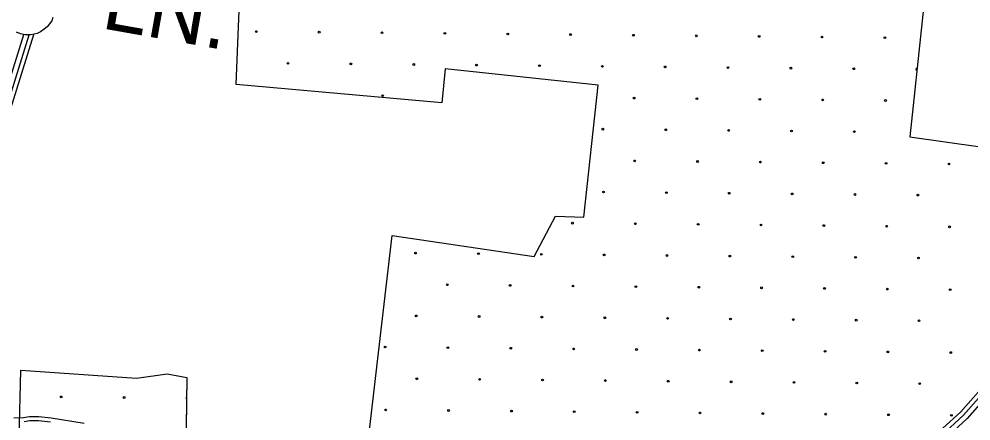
# Model space of a CAD drawing. Extents: x 1788175 to 1969470, y 584502 to 738744.
# Drawn here: x 1862951 to 1868774, y 616463 to 618922 of the extents above; entities that cross this region are included whole.
import ezdxf

# ---------------------------------------------------------------- set-up
doc = ezdxf.new("R2010")
doc.units = 0
for name, color, linetype in [('DESIGN - EROSION CONTROL - Devices', 7, 'Continuous'), ('DESIGN - ROW - Right-of-Way and Easement Labels', 7, 'Continuous'), ('DESIGN - SCRATCH - User 1', 7, 'Continuous'), ('SURVEY - CENTERLINE - Preliminary Text', 7, 'Continuous'), ('SURVEY - DRAINAGE - Bridges', 7, 'Continuous'), ('SURVEY - TRANSPORTATION - Roads', 7, 'Continuous'), ('SURVEY - VEGETATION - Features with Text', 7, 'Continuous')]:
    doc.layers.add(name, color=color, linetype=linetype)

msp = doc.modelspace()

# ---------------------------------------------------------------- linework, layer by layer
at = {"layer": 'DESIGN - EROSION CONTROL - Devices'}
for centre in [(1864402.2, 618845.1), (1864786.8, 618841.3), (1865171.3, 618837.6), (1865555.9, 618833.9), (1865940.5, 618830.1), (1866325, 618826.4), (1866709.6, 618822.7), (1867094.1, 618818.9), (1867478.7, 618815.2), (1867863.2, 618811.5), (1868247.8, 618807.7), (1864596.4, 618650.9), (1864980.9, 618647.2), (1865365.5, 618643.4), (1865750, 618639.7), (1866134.6, 618636), (1866519.2, 618632.2), (1866903.7, 618628.5), (1867288.3, 618624.8), (1867672.8, 618621), (1868057.4, 618617.3), (1865175.1, 618453), (1866713.3, 618438.1), (1867097.8, 618434.4), (1867482.4, 618430.6), (1867867, 618426.9), (1868251.5, 618423.2), (1866522.9, 618247.7), (1866907.4, 618244), (1867292, 618240.2), (1867676.5, 618236.5), (1868061.1, 618232.8), (1866717, 618053.6), (1867101.6, 618049.8), (1867486.1, 618046.1), (1867870.7, 618042.4), (1868255.2, 618038.6), (1868639.8, 618034.9), (1866526.6, 617863.1), (1866911.2, 617859.4), (1867295.7, 617855.7), (1867680.3, 617851.9), (1868064.8, 617848.2), (1868449.4, 617844.5), (1866336.2, 617672.7), (1866720.8, 617669), (1867105.3, 617665.3), (1867489.9, 617661.5), (1867874.4, 617657.8), (1868259, 617654.1), (1868643.5, 617650.3), (1865376.7, 617489.8), (1865761.2, 617486.1), (1866145.8, 617482.3), (1866530.4, 617478.6), (1866914.9, 617474.9), (1867299.5, 617471.1), (1867684, 617467.4), (1868068.6, 617463.7), (1868453.1, 617459.9), (1865570.8, 617295.6), (1865955.4, 617291.9), (1866339.9, 617288.2), (1866724.5, 617284.4), (1867109, 617280.7), (1867493.6, 617277), (1867878.2, 617273.2), (1868262.7, 617269.5), (1868647.3, 617265.8), (1865380.4, 617105.2), (1865765, 617101.5), (1866149.5, 617097.8), (1866534.1, 617094), (1866918.6, 617090.3), (1867303.2, 617086.6), (1867687.7, 617082.8), (1868072.3, 617079.1), (1868456.8, 617075.4), (1865190, 616914.8), (1865574.6, 616911.1), (1865959.1, 616907.4), (1866343.7, 616903.6), (1866728.2, 616899.9), (1867112.8, 616896.2), (1867497.3, 616892.4), (1867881.9, 616888.7), (1868266.4, 616885), (1868651, 616881.2), (1865384.2, 616720.7), (1865768.7, 616717), (1866153.3, 616713.2), (1866537.8, 616709.5), (1866922.4, 616705.8), (1867306.9, 616702), (1867691.5, 616698.3), (1868076, 616694.5), (1868460.6, 616690.8), (1863208.7, 616609.9), (1863593.3, 616606.2), (1865193.7, 616530.3), (1865578.3, 616526.5), (1865962.9, 616522.8), (1866347.4, 616519.1), (1866732, 616515.3), (1867116.5, 616511.6), (1867501.1, 616507.9), (1867885.6, 616504.1), (1868270.2, 616500.4), (1868654.7, 616496.7)]:
    msp.add_circle(centre, 5.28, dxfattribs=at)
for centre, start, end in [((1868441.9, 618613.6), 53.07402, 294.79611), ((1863977.8, 616602.4), 112.02902, 246.21241)]:
    msp.add_arc(centre, 5.28, start, end, dxfattribs=at)
at = {"layer": 'DESIGN - SCRATCH - User 1'}
for points in [[(1872903.7, 621514.6), (1872777.8, 620288.8), (1872506, 620299), (1872463.5, 619866.8), (1870293.6, 620106.3), (1870081.7, 620100.4), (1868627.2, 620331.5), (1868400.8, 618200.5), (1869279.9, 618075.9), (1869233.2, 617459.6), (1869122.5, 616787.3), (1868919, 615545.5), (1868602.4, 615561.9)], [(1864170.5, 616020), (1865027.4, 615829.3), (1865232.6, 617596.3), (1866101.7, 617469.6), (1866231.9, 617715.7), (1866405.7, 617709.6), (1866492.7, 618517.9), (1865557.5, 618616.6), (1865537.3, 618408.5), (1864278.4, 618521.4), (1864305.2, 619177.8), (1864990.7, 619113.5), (1864985, 619417.4), (1867662.6, 619273.6), (1867777.7, 620188), (1866157.2, 620389.1), (1866261.8, 621211.1), (1867186.5, 621057.5), (1867201.8, 621234.5)], [(1862952, 616357.8), (1862961.4, 616773.3), (1863668.7, 616724.8), (1863856.6, 616750.7), (1863977.7, 616729), (1863970.7, 616268.1), (1864019, 616263.9)]]:
    msp.add_lwpolyline(points, dxfattribs=at)
at = {"layer": 'SURVEY - CENTERLINE - Preliminary Text'}
for points in [[(1861205.4, 613094.5), (1861333.6, 613592.2), (1861613.5, 614395.1), (1862700.7, 617931.8), (1862980.4, 618826.5)], [(1861235.4, 613086.8), (1861363.3, 613583.2), (1861642.9, 614385.4), (1862730.3, 617922.6), (1863012.2, 618824.6)], [(1861260.3, 613080.4), (1861387.9, 613575.8), (1861667.4, 614377.4), (1862754.9, 617915), (1863040.2, 618827.9)]]:
    msp.add_lwpolyline(points, dxfattribs=at)
at = {"layer": 'SURVEY - DRAINAGE - Bridges'}
for points in [[(1872903.3, 621496.6), (1872777.8, 620288.8), (1872506, 620299), (1872463.5, 619866.8), (1870293.6, 620106.3), (1870081.7, 620100.4), (1868627.2, 620331.5), (1868400.8, 618200.5), (1869279.9, 618075.9), (1869233.2, 617459.6), (1869122.5, 616787.3), (1868919, 615545.5), (1868602.4, 615561.9)], [(1862952, 616357.8), (1862961.4, 616773.3), (1863668.7, 616724.8), (1863856.6, 616750.7), (1863977.7, 616729), (1863970.6, 616282.8), (1864202.7, 616189.9), (1864177.7, 616018.6), (1865027.4, 615829.3), (1865232.6, 617596.3), (1866101.7, 617469.6), (1866231.9, 617715.7), (1866405.7, 617709.6), (1866492.7, 618517.9), (1865557.5, 618616.6), (1865537.3, 618408.5), (1864278.4, 618521.4), (1864305.2, 619177.8)]]:
    msp.add_lwpolyline(points, dxfattribs=at)
at = {"layer": 'SURVEY - TRANSPORTATION - Roads'}
for points in [[(1868912.7, 616744.4), (1868709.7, 616516.9), (1868602.9, 616418)], [(1868929.6, 616724.7), (1868728, 616498.9), (1868620.3, 616399)], [(1868950, 616701.1), (1868750.2, 616477.1), (1868641.3, 616376.2)], [(1863348.8, 616447.4), (1863146.9, 616479.9), (1863072, 616488.8), (1863015.2, 616488.8), (1862978.7, 616482.4), (1862918.4, 616478.9)], [(1863143.3, 616454.4), (1863070.5, 616463), (1863017.5, 616463.1), (1862981.7, 616456.8)]]:
    msp.add_lwpolyline(points, dxfattribs=at)
at = {"layer": 'SURVEY - VEGETATION - Features with Text'}
msp.add_lwpolyline([(1863156.9, 618930.4), (1863150.7, 618910.5), (1863137.9, 618892), (1863122.5, 618873.4), (1863104.5, 618858.8), (1863082.5, 618843.9), (1863062.3, 618834.1), (1863042.7, 618828.4), (1863021.6, 618824.5), (1862989, 618824.7), (1862960.4, 618830.7), (1862935.3, 618840.7)], dxfattribs=at)

# ---------------------------------------------------------------- texts
at = {"layer": 'DESIGN - ROW - Right-of-Way and Easement Labels'}
msp.add_text('LN.', height=370, rotation=349.94111, dxfattribs=at).set_placement((1863446.2, 618866.6))

doc.saveas('drawing.dxf')
